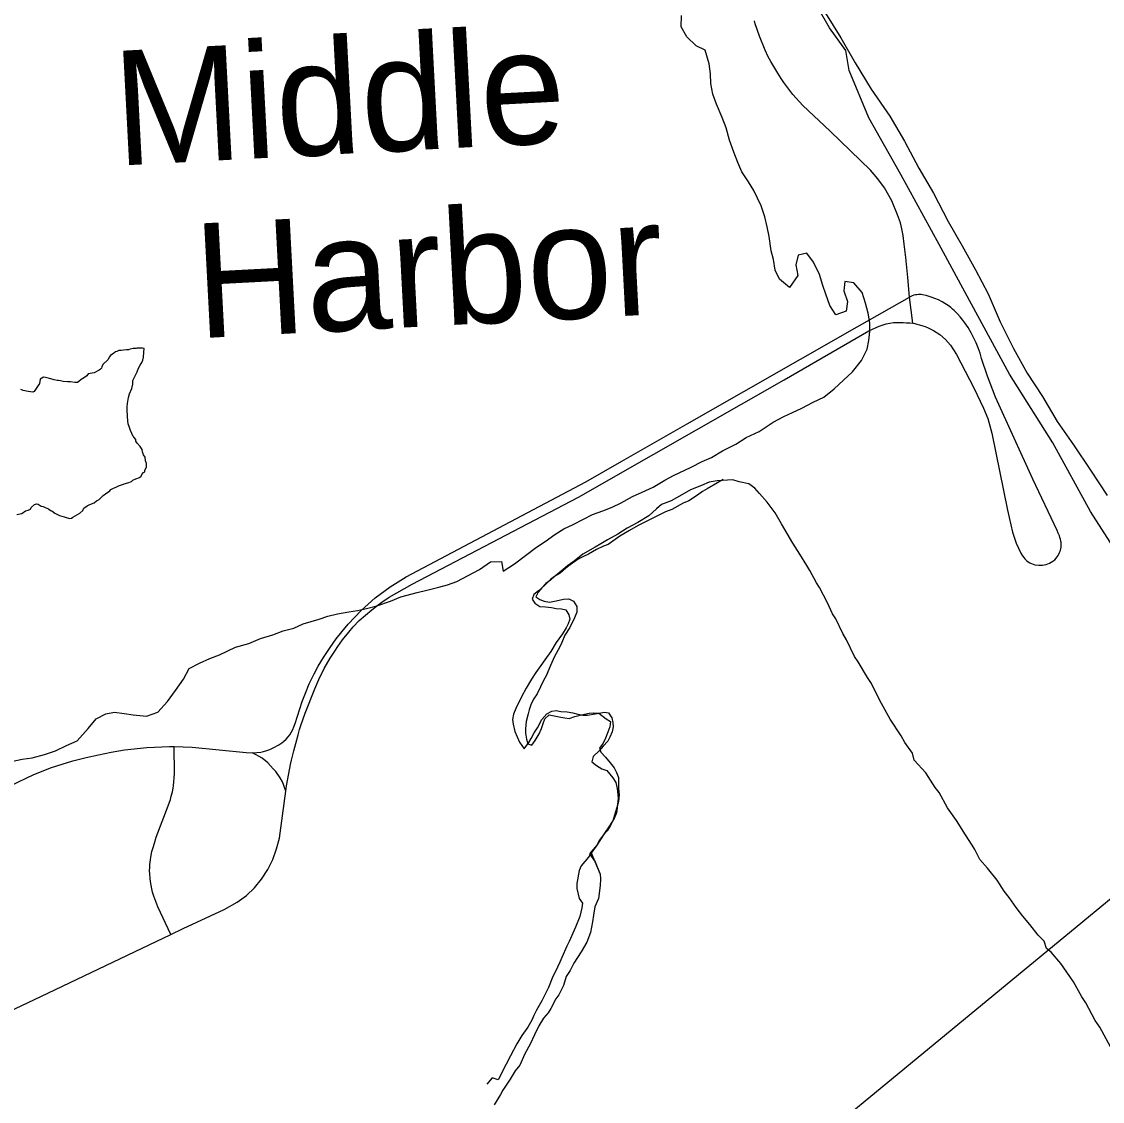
# Model space of a CAD drawing. Extents: x 0 to 34, y 0 to 22.
# Drawn here: x 6.8642 to 7.3108, y 19.422 to 19.8685 of the extents above; entities that cross this region are included whole.
import ezdxf

# ---------------------------------------------------------------- set-up
doc = ezdxf.new("R2010")
doc.units = 0
for name, color, linetype in [('GM_X_Corporation', 7, 'Continuous'), ('GM_X_Major_Lake', 7, 'Continuous'), ('GM_X_Minor_River', 7, 'Continuous'), ('GM_X_Minor_River_Text', 7, 'Continuous'), ('GM_X_Township_Road', 7, 'Continuous'), ('SH_Text', 7, 'Continuous')]:
    doc.layers.add(name, color=color, linetype=linetype)

msp = doc.modelspace()

# ---------------------------------------------------------------- linework, layer by layer
at = {"layer": 'GM_X_Corporation'}
msp.add_lwpolyline([(7.32676, 19.63322), (7.30591, 19.66597), (7.29033, 19.69432), (7.27247, 19.72269), (7.25671, 19.75161), (7.24337, 19.77631), (7.2275, 19.80529), (7.21433, 19.82866), (7.20614, 19.84827), (7.20479, 19.85647), (7.19808, 19.86587), (7.18894, 19.88185)], dxfattribs=at)
at = {"layer": 'GM_X_Major_Lake'}
msp.add_lwpolyline([(7.19642, 19.8719), (7.20268, 19.86183), (7.20857, 19.85137), (7.21521, 19.84054), (7.22299, 19.82933), (7.22907, 19.81907), (7.23495, 19.80786), (7.24103, 19.7976), (7.2471, 19.78582), (7.25279, 19.77575), (7.2583, 19.76587), (7.26361, 19.75599), (7.26855, 19.7444), (7.27405, 19.73338), (7.27975, 19.72312), (7.28601, 19.71343), (7.29209, 19.70317), (7.29892, 19.69348), (7.30594, 19.68303), (7.31277, 19.67258)], dxfattribs=at)
at = {"layer": 'GM_X_Minor_River'}
for points in [[(7.1538, 19.69095), (7.15929, 19.69383), (7.16364, 19.69651), (7.16894, 19.699), (7.17481, 19.70283), (7.17916, 19.70514), (7.18276, 19.70686), (7.18655, 19.70859), (7.19128, 19.71109), (7.19564, 19.7132), (7.19998, 19.71664), (7.20376, 19.72027), (7.20754, 19.72371), (7.21131, 19.72829), (7.21357, 19.73305), (7.21431, 19.73667), (7.21467, 19.74028), (7.21465, 19.7439), (7.21406, 19.74789), (7.2129, 19.75206), (7.21155, 19.75643), (7.20811, 19.76041), (7.20431, 19.76096), (7.20395, 19.75716), (7.20549, 19.75279), (7.20494, 19.74879), (7.20059, 19.74725), (7.1981, 19.75104), (7.19656, 19.75579), (7.19521, 19.7594), (7.19386, 19.76395), (7.19136, 19.76908), (7.18868, 19.77268), (7.18508, 19.7719), (7.18415, 19.7679), (7.18494, 19.76353), (7.18154, 19.75857), (7.17735, 19.76198), (7.17562, 19.76577), (7.17484, 19.77014), (7.17387, 19.77375), (7.17308, 19.77964), (7.1723, 19.78363), (7.17133, 19.78781), (7.16979, 19.79236), (7.16672, 19.79862), (7.16461, 19.80223), (7.16174, 19.80639), (7.16021, 19.81019), (7.15848, 19.81456), (7.15674, 19.81949), (7.15539, 19.82462), (7.15366, 19.82879), (7.15135, 19.8343), (7.14981, 19.83847), (7.14903, 19.84284), (7.14882, 19.84683), (7.14823, 19.85101), (7.14668, 19.85671), (7.14287, 19.85841), (7.13906, 19.86219), (7.13676, 19.86636), (7.13692, 19.87093)], [(6.91196, 19.72364), (6.91255, 19.72515), (6.91314, 19.72647), (6.91392, 19.7276), (6.91431, 19.72855), (6.91452, 19.72968), (6.91474, 19.73177), (6.91476, 19.73329), (6.91419, 19.73349), (6.91192, 19.73352), (6.91154, 19.73334), (6.91021, 19.73335), (6.90907, 19.73299), (6.9083, 19.73281), (6.90755, 19.73282), (6.90622, 19.73265), (6.90527, 19.73247), (6.90432, 19.73249), (6.90355, 19.73212), (6.90298, 19.73194), (6.90222, 19.73138), (6.90088, 19.73045), (6.9003, 19.7297), (6.8999, 19.72875), (6.89779, 19.72669), (6.89739, 19.72575), (6.8972, 19.72518), (6.89681, 19.72481), (6.89624, 19.72443), (6.89414, 19.72332), (6.89166, 19.72279), (6.89108, 19.72204), (6.89013, 19.72129), (6.88879, 19.72055), (6.88783, 19.71961), (6.88725, 19.71924), (6.88611, 19.71926), (6.88441, 19.71947), (6.88308, 19.71949), (6.88138, 19.7197), (6.88025, 19.71991), (6.87949, 19.72011), (6.87892, 19.72012), (6.8776, 19.72033), (6.87722, 19.72052), (6.87571, 19.72093), (6.87401, 19.72133), (6.87325, 19.72153), (6.87191, 19.7206), (6.87151, 19.71889), (6.87015, 19.71682), (6.86938, 19.71551), (6.8688, 19.71532), (6.86691, 19.71554), (6.86483, 19.71595), (6.86389, 19.71634)], [(6.86219, 19.6647), (6.86428, 19.66505), (6.86581, 19.66617), (6.86695, 19.66653), (6.86791, 19.6669), (6.86811, 19.66765), (6.86945, 19.66877), (6.8704, 19.66914), (6.87097, 19.66894), (6.87228, 19.66816), (6.87304, 19.66796), (6.87398, 19.66757), (6.8753, 19.66698), (6.87605, 19.6664), (6.87662, 19.6662), (6.87793, 19.66523), (6.87981, 19.66426), (6.8817, 19.66366), (6.88396, 19.66306), (6.88473, 19.66324), (6.8853, 19.66361), (6.88817, 19.66528), (6.88951, 19.6664), (6.88991, 19.66734), (6.89125, 19.66827), (6.89239, 19.66883), (6.89411, 19.66956), (6.89507, 19.67031), (6.89621, 19.67086), (6.89794, 19.67255), (6.8989, 19.6733), (6.90063, 19.67441), (6.90101, 19.67497), (6.90216, 19.67553), (6.90349, 19.67608), (6.90369, 19.67627), (6.90464, 19.67663), (6.90635, 19.67718), (6.90655, 19.67737), (6.90807, 19.67772), (6.90959, 19.67827), (6.91017, 19.67884), (6.91132, 19.67939), (6.91284, 19.67994), (6.91361, 19.6805), (6.91381, 19.68125), (6.91458, 19.682), (6.91515, 19.68237), (6.91516, 19.68294), (6.91575, 19.68445), (6.91577, 19.68578), (6.91541, 19.68693), (6.91524, 19.68845), (6.9145, 19.68941), (6.91413, 19.69056), (6.91396, 19.69151), (6.91322, 19.69285), (6.91191, 19.6942), (6.91135, 19.69496), (6.91137, 19.69572), (6.91062, 19.69668), (6.91025, 19.69688), (6.9097, 19.69822), (6.90914, 19.69937), (6.90878, 19.7007), (6.90824, 19.70223), (6.90806, 19.70337), (6.9079, 19.70527), (6.90775, 19.70812), (6.90777, 19.70926), (6.90798, 19.71059), (6.9084, 19.71305), (6.9088, 19.71457), (6.90978, 19.71683), (6.91018, 19.71854), (6.9102, 19.72006), (6.91099, 19.72176), (6.91196, 19.72364)], [(6.86059, 19.56277), (6.86438, 19.56355), (6.86856, 19.56414), (6.87368, 19.5655), (6.87822, 19.56704), (6.88277, 19.56915), (6.88713, 19.57107), (6.89166, 19.57623), (6.89505, 19.58024), (6.89903, 19.58234), (6.90263, 19.58293), (6.90662, 19.58238), (6.91023, 19.58183), (6.91574, 19.58128), (6.92048, 19.58302), (6.92444, 19.58741), (6.92783, 19.59199), (6.93104, 19.59656), (6.93348, 19.60095), (6.93764, 19.60325), (6.942, 19.60517), (6.94598, 19.60671), (6.95261, 19.60978), (6.95811, 19.61133), (6.96284, 19.61344), (6.96796, 19.61499), (6.97232, 19.61653), (6.97668, 19.61769), (6.98047, 19.61942), (6.9871, 19.62135), (6.9907, 19.6227), (6.99468, 19.62367), (6.99942, 19.62445), (7.00303, 19.62504), (7.00663, 19.62581), (7.01099, 19.62697), (7.01667, 19.6289), (7.02084, 19.63063), (7.02767, 19.63238), (7.03165, 19.63334), (7.03658, 19.6347), (7.04018, 19.63567), (7.04397, 19.63702), (7.05344, 19.642), (7.05798, 19.64506), (7.06253, 19.64528), (7.06312, 19.64129), (7.06785, 19.64435), (7.07239, 19.64779), (7.07693, 19.65124), (7.08052, 19.65354), (7.08449, 19.65641), (7.08828, 19.6587), (7.09207, 19.66062), (7.09642, 19.66273), (7.10002, 19.66465), (7.10438, 19.66619), (7.10816, 19.66773), (7.11195, 19.66946), (7.11668, 19.67214), (7.12066, 19.67387), (7.12521, 19.67599), (7.12994, 19.67886), (7.13354, 19.68078), (7.14092, 19.68423), (7.14547, 19.68654), (7.14925, 19.68827), (7.1538, 19.69095)], [(7.15405, 19.67916), (7.15177, 19.67782), (7.14742, 19.67533), (7.14553, 19.67418), (7.14307, 19.67246), (7.13985, 19.67035), (7.13758, 19.66939), (7.13285, 19.66671), (7.1302, 19.66574), (7.12641, 19.66382), (7.1247, 19.66306), (7.11902, 19.66018), (7.11543, 19.65807), (7.11145, 19.65577), (7.10654, 19.65232), (7.10464, 19.65155), (7.1018, 19.65021), (7.09839, 19.64829), (7.09631, 19.64733), (7.09423, 19.64618), (7.09082, 19.64389), (7.08912, 19.64255), (7.08666, 19.64045), (7.08439, 19.6391), (7.08269, 19.63757), (7.0808, 19.63623), (7.0791, 19.63433), (7.07759, 19.63261), (7.07665, 19.6307), (7.07837, 19.62957), (7.08008, 19.62882), (7.08236, 19.62845), (7.08501, 19.62903), (7.08805, 19.62962), (7.09033, 19.62982), (7.09223, 19.62887), (7.09357, 19.6266), (7.09358, 19.62432), (7.09264, 19.62203), (7.09077, 19.61803), (7.08869, 19.61479), (7.08738, 19.61174), (7.08644, 19.60965), (7.08437, 19.60602), (7.08268, 19.60221), (7.081, 19.59802), (7.07987, 19.59612), (7.07855, 19.59345), (7.07724, 19.59059), (7.07573, 19.5883), (7.0746, 19.58602), (7.07386, 19.58392), (7.07348, 19.58221), (7.07274, 19.57916), (7.07238, 19.57612), (7.07239, 19.57422), (7.07278, 19.57175), (7.07336, 19.56985), (7.07507, 19.56929), (7.07639, 19.5712), (7.07808, 19.57406), (7.07902, 19.57615), (7.07977, 19.57825), (7.08033, 19.58015), (7.08222, 19.58187), (7.08697, 19.58094), (7.08868, 19.58057), (7.09039, 19.58039), (7.09285, 19.58116), (7.09551, 19.58193), (7.09873, 19.58252), (7.10044, 19.58271), (7.10272, 19.58254), (7.10577, 19.58027), (7.10748, 19.57914), (7.1073, 19.57685), (7.10636, 19.57476), (7.10543, 19.57228), (7.10449, 19.57019), (7.10298, 19.56809), (7.10356, 19.56638), (7.10547, 19.5643), (7.10738, 19.56202), (7.1091, 19.55994), (7.11006, 19.55804), (7.11083, 19.55596), (7.11084, 19.55311), (7.11085, 19.55139), (7.11105, 19.54873), (7.11088, 19.54607), (7.11013, 19.5436), (7.1092, 19.54036), (7.10845, 19.53808), (7.10751, 19.53617), (7.10619, 19.53388), (7.10449, 19.53216), (7.1028, 19.52987), (7.10205, 19.52816), (7.10035, 19.52625), (7.09884, 19.52434), (7.10113, 19.52112)], [(7.31414, 19.44455), (7.30973, 19.4527), (7.30782, 19.45554), (7.30399, 19.46275), (7.30226, 19.46521), (7.29882, 19.47147), (7.29728, 19.47374), (7.29365, 19.47905), (7.28964, 19.48378), (7.28773, 19.4853), (7.28677, 19.48833), (7.28429, 19.49079), (7.28085, 19.49515), (7.27798, 19.49856), (7.27512, 19.50216), (7.27225, 19.50633), (7.27015, 19.50898), (7.26728, 19.51353), (7.26327, 19.51845), (7.26021, 19.52205), (7.2581, 19.52622), (7.25695, 19.52793), (7.25427, 19.53229), (7.25045, 19.53816), (7.24681, 19.54347), (7.24336, 19.54973), (7.24164, 19.55181), (7.23782, 19.55788), (7.23304, 19.56318), (7.23227, 19.56602), (7.22921, 19.57038), (7.22768, 19.57323), (7.22309, 19.58005), (7.22021, 19.58536), (7.21887, 19.58782), (7.21542, 19.59484), (7.2137, 19.59731), (7.20987, 19.60375), (7.20833, 19.60603), (7.20507, 19.61286), (7.20354, 19.61551), (7.20066, 19.62158), (7.19932, 19.62367), (7.19721, 19.62822), (7.19395, 19.63448), (7.19261, 19.63637), (7.18993, 19.64149), (7.18859, 19.64358), (7.18572, 19.64832), (7.18285, 19.65287), (7.17825, 19.66083), (7.17557, 19.66538), (7.17232, 19.66974), (7.16907, 19.67334), (7.16716, 19.67561), (7.16469, 19.67731), (7.1607, 19.67824), (7.15803, 19.67899), (7.15158, 19.67858), (7.14836, 19.678), (7.14514, 19.67665), (7.14059, 19.67492), (7.13699, 19.67281), (7.13264, 19.67032), (7.12866, 19.66878), (7.12658, 19.66706), (7.12337, 19.66419), (7.11883, 19.66132), (7.11447, 19.65902), (7.1105, 19.65653), (7.10634, 19.65423), (7.1035, 19.6525), (7.10123, 19.65116), (7.09611, 19.64828), (7.09252, 19.64542), (7.08969, 19.6435), (7.08798, 19.64197), (7.08477, 19.6393), (7.08288, 19.63796), (7.08024, 19.63528), (7.07778, 19.63318), (7.07589, 19.63165), (7.07514, 19.62975), (7.07629, 19.62804), (7.07838, 19.62672), (7.08066, 19.62654), (7.08313, 19.62617), (7.08503, 19.6258), (7.08731, 19.62562), (7.08902, 19.62525), (7.09036, 19.62316), (7.09075, 19.62145), (7.09, 19.61955), (7.08925, 19.61783), (7.08774, 19.61536), (7.0851, 19.61173)], [(7.0851, 19.61173), (7.08284, 19.60811), (7.08039, 19.60467), (7.0787, 19.6022), (7.07662, 19.59933), (7.07493, 19.59666), (7.07267, 19.59285), (7.0706, 19.58904), (7.06835, 19.58447), (7.06741, 19.58218), (7.06704, 19.5799), (7.06724, 19.578), (7.06802, 19.57496), (7.06994, 19.5706), (7.07185, 19.56775), (7.07373, 19.57042), (7.07468, 19.57214), (7.07599, 19.57443), (7.07731, 19.57652), (7.07919, 19.57995), (7.08127, 19.58225), (7.08335, 19.5834), (7.08506, 19.58359), (7.08696, 19.58322), (7.08962, 19.58304), (7.0919, 19.58268), (7.09399, 19.58211), (7.09608, 19.58174), (7.09798, 19.58175), (7.1012, 19.58234), (7.10291, 19.58254), (7.10499, 19.58293), (7.1067, 19.58274), (7.10804, 19.58066), (7.10843, 19.57876), (7.10863, 19.57686), (7.10826, 19.57477), (7.10732, 19.57267), (7.10638, 19.57096), (7.1045, 19.56886), (7.1028, 19.56695), (7.10034, 19.56465), (7.09978, 19.56237), (7.10169, 19.56086), (7.10397, 19.55954), (7.10607, 19.55879), (7.10855, 19.55576), (7.1097, 19.55386), (7.11028, 19.55139), (7.11068, 19.54759), (7.11032, 19.54341), (7.10995, 19.54132), (7.10901, 19.53903), (7.10713, 19.53598), (7.10506, 19.53293), (7.10393, 19.53121), (7.10167, 19.52759), (7.09978, 19.52511), (7.09847, 19.52301), (7.09696, 19.52129), (7.09545, 19.51939), (7.09451, 19.51748), (7.09359, 19.51215), (7.0936, 19.51006), (7.09457, 19.50588), (7.09591, 19.50399), (7.09573, 19.50209), (7.09479, 19.49847), (7.09311, 19.49409), (7.09048, 19.48819), (7.08954, 19.48628), (7.08748, 19.48152), (7.08654, 19.47961), (7.08466, 19.47542), (7.08372, 19.47371), (7.08185, 19.46914), (7.07922, 19.46361), (7.07696, 19.4598), (7.07583, 19.45751), (7.07508, 19.45561), (7.07339, 19.45275), (7.07094, 19.44932), (7.06887, 19.44588), (7.06623, 19.44093), (7.06435, 19.4375), (7.06116, 19.43102), (7.05869, 19.43177), (7.05642, 19.4291)], [(7.0851, 19.61173), (7.08284, 19.60811), (7.08039, 19.60467), (7.0787, 19.6022), (7.07662, 19.59933), (7.07493, 19.59666), (7.07267, 19.59285), (7.0706, 19.58904), (7.06835, 19.58447), (7.06741, 19.58218), (7.06704, 19.5799), (7.06724, 19.578), (7.06802, 19.57496), (7.06994, 19.5706), (7.07185, 19.56775), (7.07373, 19.57042), (7.07468, 19.57214), (7.07599, 19.57443), (7.07731, 19.57652), (7.07919, 19.57995), (7.08127, 19.58225), (7.08335, 19.5834), (7.08506, 19.58359), (7.08696, 19.58322), (7.08962, 19.58304), (7.0919, 19.58268), (7.09399, 19.58211), (7.09608, 19.58174), (7.09798, 19.58175), (7.1012, 19.58234), (7.10291, 19.58254), (7.10499, 19.58293), (7.1067, 19.58274), (7.10804, 19.58066), (7.10843, 19.57876), (7.10863, 19.57686), (7.10826, 19.57477), (7.10732, 19.57267), (7.10638, 19.57096), (7.1045, 19.56886), (7.1028, 19.56695), (7.10034, 19.56465), (7.09978, 19.56237), (7.10169, 19.56086), (7.10397, 19.55954), (7.10607, 19.55879), (7.10855, 19.55576), (7.1097, 19.55386), (7.11028, 19.55139), (7.11068, 19.54759), (7.11032, 19.54341), (7.10995, 19.54132), (7.10901, 19.53903), (7.10713, 19.53598), (7.10506, 19.53293), (7.10393, 19.53121), (7.10167, 19.52759), (7.09959, 19.52486)], [(7.09959, 19.52486), (7.10325, 19.516), (7.10345, 19.5141), (7.10327, 19.51125), (7.10254, 19.50592), (7.10104, 19.50249), (7.10049, 19.49907), (7.10012, 19.49622), (7.0992, 19.49184), (7.0977, 19.48784), (7.09544, 19.48384), (7.09243, 19.47926), (7.09092, 19.47621), (7.08923, 19.47373), (7.08811, 19.46993), (7.08623, 19.46611), (7.08491, 19.4644), (7.08284, 19.4604), (7.08171, 19.45868), (7.07982, 19.45639), (7.07794, 19.45334), (7.07606, 19.44953), (7.07437, 19.44572), (7.07212, 19.44172), (7.07005, 19.43696), (7.06816, 19.43467), (7.06609, 19.43123), (7.06308, 19.42666), (7.06214, 19.42494), (7.0595, 19.42056)], [(7.10113, 19.52112), (7.10325, 19.516), (7.10345, 19.5141), (7.10327, 19.51125), (7.10254, 19.50592), (7.10104, 19.50249), (7.10049, 19.49907), (7.10012, 19.49622), (7.0992, 19.49184), (7.0977, 19.48784), (7.09544, 19.48384), (7.09243, 19.47926), (7.09092, 19.47621), (7.08923, 19.47373), (7.08811, 19.46993), (7.08623, 19.46611), (7.08491, 19.4644), (7.08284, 19.4604), (7.08171, 19.45868), (7.07982, 19.45639), (7.07794, 19.45334), (7.07606, 19.44953), (7.07437, 19.44572), (7.07212, 19.44172), (7.07005, 19.43696), (7.06816, 19.43467), (7.06609, 19.43123), (7.06308, 19.42666), (7.06214, 19.42494), (7.0595, 19.42056)]]:
    msp.add_lwpolyline(points, dxfattribs=at)
at = {"layer": 'GM_X_Township_Road'}
msp.add_line((7.23244, 19.74376), (7.23108, 19.75458), dxfattribs=at)
for points in [[(7.23108, 19.75458), (7.23036, 19.76271), (7.22961, 19.77096), (7.22893, 19.77652), (7.22845, 19.78009), (7.22793, 19.78277), (7.2273, 19.78523), (7.22618, 19.78861), (7.22377, 19.79432), (7.22075, 19.79972), (7.21806, 19.80351), (7.21502, 19.80703), (7.19829, 19.82315), (7.187, 19.83376), (7.18286, 19.83837), (7.17916, 19.84333), (7.17808, 19.84491), (7.17663, 19.84713), (7.17502, 19.84987), (7.17381, 19.85191), (7.17274, 19.85396), (7.17142, 19.85673), (7.16909, 19.86247), (7.16736, 19.86753), (7.167, 19.86876)], [(6.9596, 19.5661), (6.9614, 19.56623), (6.9631, 19.56649), (6.96407, 19.56669), (6.96556, 19.56714), (6.96677, 19.56754), (6.96845, 19.5683), (6.97044, 19.56944), (6.97169, 19.57032), (6.97242, 19.57086), (6.97351, 19.57187), (6.97434, 19.57279), (6.97499, 19.57362), (6.97562, 19.57462), (6.97623, 19.57576), (6.97672, 19.57694), (6.97723, 19.57822), (6.98017, 19.58744), (6.98148, 19.59082), (6.98305, 19.59471), (6.9838, 19.59635), (6.98504, 19.59887), (6.98673, 19.60201), (6.98894, 19.6056), (6.99175, 19.60971), (6.9942, 19.61332), (6.99647, 19.61619), (6.9991, 19.61935), (7.00447, 19.62498), (7.01027, 19.63017), (7.01649, 19.63484), (7.0231, 19.63894), (7.09739, 19.67821), (7.11222, 19.68676), (7.13927, 19.70215), (7.2095, 19.74229), (7.23108, 19.75458)], [(7.28898, 19.64463), (7.29027, 19.6454), (7.2911, 19.64601), (7.29167, 19.64662), (7.29207, 19.64713), (7.29246, 19.64774), (7.29282, 19.64835), (7.29311, 19.64897), (7.29333, 19.64951), (7.29351, 19.65001), (7.29362, 19.65051), (7.29369, 19.6512), (7.29373, 19.65188), (7.29374, 19.65272), (7.2937, 19.65328), (7.29364, 19.65366), (7.29348, 19.65454), (7.29324, 19.65522), (7.29304, 19.6558), (7.29256, 19.65698), (7.29209, 19.6581), (7.28206, 19.67925), (7.2666, 19.71314), (7.26331, 19.72184), (7.2609, 19.72925), (7.26026, 19.73134), (7.25946, 19.73364), (7.25863, 19.73561), (7.25758, 19.73789), (7.25655, 19.73975), (7.25531, 19.74196), (7.25398, 19.74393), (7.25317, 19.74508), (7.25202, 19.74636), (7.25085, 19.74766), (7.24956, 19.74902), (7.24892, 19.74956), (7.24812, 19.75023), (7.24704, 19.75111), (7.24573, 19.75194), (7.24454, 19.75266), (7.243, 19.75339), (7.2416, 19.75401), (7.24047, 19.75443), (7.23922, 19.75485), (7.238, 19.75518), (7.23652, 19.75548), (7.23585, 19.75558), (7.2352, 19.7556), (7.23476, 19.7556), (7.23412, 19.75555), (7.23351, 19.75547), (7.23291, 19.75531), (7.23223, 19.75506), (7.23108, 19.75458)], [(6.9734, 19.55027), (6.9737, 19.55247), (6.97508, 19.55979), (6.97535, 19.56132), (6.97573, 19.56314), (6.97666, 19.56693), (6.97744, 19.57), (6.97846, 19.57366), (6.97907, 19.57584), (6.97962, 19.57747), (6.98135, 19.58252), (6.98531, 19.59264), (6.98701, 19.59648), (6.98923, 19.60108), (6.99169, 19.60526), (6.99357, 19.60816), (6.99483, 19.61011), (6.99675, 19.61282), (6.99938, 19.61602), (7.00125, 19.61824), (7.00373, 19.6208), (7.00623, 19.62306), (7.00886, 19.62525), (7.0115, 19.62738), (7.01302, 19.62844), (7.0161, 19.63057), (7.02555, 19.63593), (7.09436, 19.67192), (7.12537, 19.68964), (7.17932, 19.72042), (7.21431, 19.74057), (7.2185, 19.7426), (7.22145, 19.74356), (7.22452, 19.74401), (7.22606, 19.74406), (7.22846, 19.7441), (7.2299, 19.744), (7.23127, 19.74387), (7.23244, 19.74376)], [(7.23244, 19.74376), (7.23323, 19.74362), (7.23418, 19.74341), (7.23521, 19.74313), (7.23661, 19.74272), (7.23757, 19.74237), (7.23885, 19.74182), (7.24095, 19.74076), (7.24356, 19.73908), (7.24592, 19.73707), (7.24796, 19.73474), (7.25045, 19.73081), (7.25768, 19.71706), (7.26173, 19.70867), (7.26342, 19.70434), (7.26507, 19.69836), (7.27164, 19.66642), (7.27364, 19.65732), (7.2751, 19.6529), (7.27714, 19.64868), (7.27779, 19.64763), (7.27827, 19.64695), (7.27878, 19.64632), (7.27945, 19.64565), (7.28016, 19.6451), (7.28075, 19.64474), (7.28146, 19.64438), (7.28214, 19.64411), (7.28292, 19.64388), (7.28446, 19.64369), (7.28601, 19.64375), (7.28672, 19.64388), (7.28754, 19.64407), (7.28898, 19.64463)], [(6.85944, 19.55248), (6.86927, 19.55718), (6.8765, 19.56004), (6.88541, 19.56282), (6.89079, 19.5642), (6.896, 19.56537), (6.90116, 19.56646), (6.90671, 19.56736), (6.91598, 19.5684), (6.92531, 19.56879), (6.92723, 19.56872)], [(6.92578, 19.49104), (6.92042, 19.50245), (6.91884, 19.50686), (6.91828, 19.50857), (6.91796, 19.50994), (6.91771, 19.51141), (6.91741, 19.51299), (6.91725, 19.51419), (6.91712, 19.51606), (6.91708, 19.51735), (6.91714, 19.51888), (6.91719, 19.51997), (6.91741, 19.52188), (6.91757, 19.52298), (6.91803, 19.52535), (6.9185, 19.52696), (6.9191, 19.52887), (6.91984, 19.53132), (6.92472, 19.5442), (6.92564, 19.54692), (6.92603, 19.54823), (6.92652, 19.55003), (6.92684, 19.55151), (6.92701, 19.5527), (6.92712, 19.55418), (6.92723, 19.55581), (6.92734, 19.55754), (6.92723, 19.56872)], [(6.92723, 19.56872), (6.93463, 19.56851), (6.95691, 19.56631), (6.9596, 19.5661)], [(6.9734, 19.55027), (6.9726, 19.55265), (6.97192, 19.55415), (6.97105, 19.55581), (6.96921, 19.55847), (6.96819, 19.55956), (6.96587, 19.56201), (6.96508, 19.56272), (6.96354, 19.56391), (6.9596, 19.5661)], [(6.92578, 19.49104), (6.93099, 19.49353), (6.9479, 19.50135), (6.95331, 19.5044), (6.95706, 19.50715), (6.96044, 19.51035), (6.96337, 19.51396), (6.96586, 19.5179), (6.96794, 19.52207), (6.96957, 19.52643), (6.97072, 19.53094), (6.97203, 19.54016), (6.9734, 19.55027)], [(6.8105, 19.44611), (6.81845, 19.44647), (6.82616, 19.44735), (6.83378, 19.44883), (6.83973, 19.45058), (6.84548, 19.45293), (6.87219, 19.46538), (6.92578, 19.49104)]]:
    msp.add_lwpolyline(points, dxfattribs=at)
at = {"layer": 'SH_Text'}
msp.add_lwpolyline([(5.61399, 18.10416), (9.32697, 20.82299), (9.32697, 21.16525)], close=True, dxfattribs=at)

# ---------------------------------------------------------------- texts
at = {"layer": 'GM_X_Minor_River_Text'}
for s, rotation, p in [('Middle', 3.0086, (6.90344, 19.80887)), ('Harbor', 3.0081, (6.93692, 19.73751))]:
    msp.add_text(s, height=0.047379, rotation=rotation, dxfattribs=at).set_placement(p)

doc.saveas('drawing.dxf')
